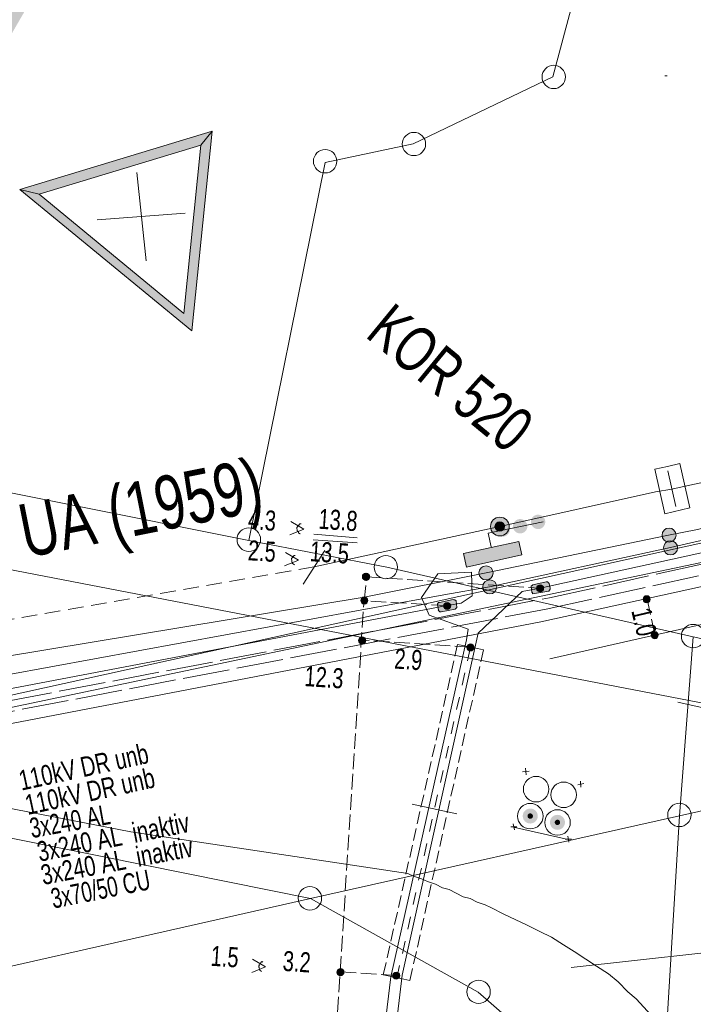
# Model space of a CAD drawing. Header units: metres. Extents: x -740 to 758, y -633 to 854.
# Tile 831 of 1056: x 35 to 53, y 294 to 320. Entities that reach past the tile are written whole.
import ezdxf

# ---------------------------------------------------------------- set-up
doc = ezdxf.new("R2010")
doc.units = ezdxf.units.M
doc.header["$MEASUREMENT"] = 0
for name, pattern in [('1248_208', [1.456, 1.248, -0.208]), ('333_125', [0.4576, 0.3328, -0.1248]), ('333_333', [0.6656, 0.3328, -0.3328]), ('416_125', [0.5408, 0.416, -0.1248]), ('416_208', [0.624, 0.416, -0.208])]:
    doc.linetypes.add(name, pattern=pattern)
for name, color, linetype in [('Gas.LOVION', 7, 'Continuous'), ('gas_projekt.LOVION', 7, 'Continuous'), ('Gis.LOVION', 7, 'Continuous'), ('Grundkarte.LOVION', 7, 'Continuous'), ('Strom.LOVION', 7, 'Continuous'), ('StromBemass.LOVION', 7, 'Continuous'), ('Telko.LOVION', 7, 'Continuous'), ('Wasser.LOVION', 7, 'Continuous'), ('wasser_projekt.LOVION', 7, 'Continuous')]:
    doc.layers.add(name, color=color, linetype=linetype)
doc.styles.add('ERSTELLTER_STIL_1', font='arial.ttf')

msp = doc.modelspace()

# ---------------------------------------------------------------- hatches: boundary and pattern name
at = {"layer": 'Gas.LOVION', "linetype": 'Continuous', "lineweight": 18}
for points in [[(49.04, 306.772), (49.054, 306.791), (49.066, 306.812), (49.074, 306.835), (49.08, 306.858), (49.083, 306.882), (49.083, 306.906), (49.08, 306.93), (49.074, 306.953), (49.065, 306.975), (49.054, 306.996), (49.039, 307.016), (49.023, 307.033), (49.004, 307.048), (48.984, 307.061), (48.962, 307.071), (48.939, 307.079), (48.916, 307.083), (48.891, 307.085), (48.867, 307.083), (48.844, 307.079), (48.821, 307.071), (48.799, 307.061), (48.779, 307.048), (48.761, 307.032), (48.744, 307.015), (48.73, 306.995), (48.719, 306.974), (48.71, 306.952), (48.704, 306.928), (48.701, 306.905), (48.701, 306.881), (48.704, 306.857), (48.71, 306.833), (48.719, 306.811), (48.731, 306.79), (48.745, 306.771), (48.761, 306.753), (48.78, 306.738), (48.8, 306.725), (48.822, 306.715), (48.845, 306.707), (48.869, 306.703), (48.893, 306.702), (48.917, 306.703), (48.94, 306.708), (48.963, 306.715), (48.985, 306.726), (49.005, 306.739), (49.024, 306.754)], [(48.068, 306.61), (48.086, 306.635), (48.101, 306.663), (48.113, 306.692), (48.12, 306.723), (48.124, 306.754), (48.124, 306.785), (48.12, 306.817), (48.112, 306.847), (48.101, 306.876), (48.085, 306.904), (48.067, 306.929), (48.045, 306.952), (48.021, 306.972), (47.994, 306.989), (47.966, 307.002), (47.936, 307.011), (47.905, 307.017), (47.874, 307.019), (47.842, 307.017), (47.811, 307.011), (47.782, 307.001), (47.753, 306.988), (47.727, 306.971), (47.703, 306.951), (47.681, 306.928), (47.663, 306.902), (47.648, 306.875), (47.636, 306.845), (47.628, 306.815), (47.625, 306.784), (47.625, 306.752), (47.629, 306.721), (47.637, 306.691), (47.648, 306.662), (47.664, 306.634), (47.682, 306.609), (47.704, 306.586), (47.728, 306.566), (47.755, 306.549), (47.783, 306.536), (47.813, 306.526), (47.844, 306.521), (47.875, 306.519), (47.907, 306.521), (47.937, 306.527), (47.967, 306.536), (47.996, 306.55), (48.022, 306.567), (48.046, 306.587)], [(47.967, 306.69), (47.976, 306.702), (47.984, 306.716), (47.99, 306.731), (47.994, 306.746), (47.996, 306.762), (47.996, 306.778), (47.994, 306.794), (47.99, 306.809), (47.984, 306.824), (47.976, 306.837), (47.967, 306.85), (47.956, 306.862), (47.944, 306.872), (47.93, 306.88), (47.916, 306.887), (47.901, 306.892), (47.885, 306.895), (47.87, 306.895), (47.854, 306.894), (47.838, 306.891), (47.823, 306.886), (47.809, 306.88), (47.796, 306.871), (47.784, 306.861), (47.773, 306.85), (47.763, 306.837), (47.756, 306.823), (47.75, 306.808), (47.746, 306.793), (47.744, 306.777), (47.744, 306.761), (47.746, 306.746), (47.75, 306.73), (47.756, 306.716), (47.764, 306.702), (47.773, 306.689), (47.784, 306.678), (47.796, 306.668), (47.81, 306.659), (47.824, 306.652), (47.839, 306.648), (47.855, 306.645), (47.87, 306.644), (47.886, 306.645), (47.902, 306.648), (47.917, 306.653), (47.931, 306.659), (47.944, 306.668), (47.956, 306.678)], [(48.096, 306.57), (48.11, 306.589), (48.122, 306.611), (48.131, 306.633), (48.137, 306.657), (48.14, 306.68), (48.14, 306.705), (48.137, 306.729), (48.13, 306.752), (48.122, 306.774), (48.11, 306.795), (48.096, 306.815), (48.079, 306.832), (48.06, 306.848), (48.04, 306.861), (48.018, 306.871), (47.995, 306.878), (47.971, 306.883), (47.947, 306.884), (47.923, 306.883), (47.899, 306.878), (47.877, 306.87), (47.855, 306.86), (47.834, 306.847), (47.816, 306.832), (47.799, 306.814), (47.785, 306.794), (47.774, 306.773), (47.765, 306.751), (47.759, 306.727), (47.756, 306.703), (47.756, 306.679), (47.759, 306.655), (47.765, 306.632), (47.774, 306.61), (47.786, 306.588), (47.8, 306.569), (47.817, 306.551), (47.835, 306.536), (47.856, 306.523), (47.878, 306.513), (47.901, 306.506), (47.924, 306.501), (47.948, 306.5), (47.973, 306.501), (47.996, 306.506), (48.019, 306.513), (48.041, 306.524), (48.061, 306.537), (48.08, 306.552)], [(48.563, 306.655), (48.577, 306.675), (48.589, 306.696), (48.598, 306.718), (48.603, 306.742), (48.606, 306.766), (48.606, 306.79), (48.603, 306.814), (48.597, 306.837), (48.588, 306.859), (48.577, 306.88), (48.562, 306.9), (48.546, 306.917), (48.527, 306.933), (48.507, 306.946), (48.485, 306.956), (48.462, 306.963), (48.438, 306.968), (48.414, 306.969), (48.39, 306.967), (48.367, 306.963), (48.344, 306.955), (48.322, 306.945), (48.302, 306.932), (48.283, 306.917), (48.267, 306.899), (48.253, 306.879), (48.241, 306.858), (48.232, 306.836), (48.226, 306.812), (48.223, 306.789), (48.223, 306.764), (48.227, 306.741), (48.233, 306.717), (48.242, 306.695), (48.253, 306.674), (48.267, 306.654), (48.284, 306.637), (48.303, 306.622), (48.323, 306.609), (48.345, 306.598), (48.368, 306.591), (48.391, 306.587), (48.415, 306.585), (48.44, 306.587), (48.463, 306.591), (48.486, 306.599), (48.508, 306.609), (48.528, 306.622), (48.547, 306.638)], [(46.987, 305.691), (48.463, 306.013), (48.383, 306.375), (46.907, 306.053)]]:
    msp.add_hatch(color=49, dxfattribs=at).paths.add_polyline_path(points)
at = {"layer": 'Gis.LOVION', "linetype": 'Continuous', "lineweight": 18}
for points in [[(35.083, 315.744), (39.663, 311.98), (40.207, 317.294), (39.904, 316.925), (39.455, 312.447), (35.598, 315.617)], [(35.083, 315.744), (35.598, 315.617), (39.904, 316.925), (40.207, 317.294)]]:
    msp.add_hatch(color=1, dxfattribs=at).paths.add_polyline_path(points)
at = {"layer": 'Strom.LOVION', "linetype": 'Continuous', "lineweight": 18}
for color, points in [(230, [(92.188, 415.625), (61.955, 419.984), (60.562, 418.06), (-11.285, 294.083), (3.855, 266.347), (82.85, 402.757)]), (49, [(52.527, 306.424), (52.541, 306.443), (52.552, 306.463), (52.56, 306.485), (52.566, 306.508), (52.569, 306.531), (52.569, 306.555), (52.566, 306.578), (52.56, 306.601), (52.551, 306.623), (52.54, 306.643), (52.526, 306.662), (52.51, 306.679), (52.492, 306.694), (52.472, 306.707), (52.45, 306.717), (52.428, 306.724), (52.405, 306.728), (52.381, 306.73), (52.358, 306.728), (52.335, 306.724), (52.313, 306.716), (52.291, 306.706), (52.271, 306.694), (52.253, 306.679), (52.237, 306.661), (52.224, 306.642), (52.212, 306.622), (52.204, 306.6), (52.198, 306.577), (52.195, 306.554), (52.195, 306.53), (52.198, 306.507), (52.204, 306.484), (52.213, 306.462), (52.224, 306.442), (52.238, 306.423), (52.254, 306.405), (52.272, 306.391), (52.292, 306.378), (52.314, 306.368), (52.336, 306.361), (52.359, 306.357), (52.383, 306.355), (52.406, 306.357), (52.429, 306.361), (52.452, 306.369), (52.473, 306.379), (52.493, 306.391), (52.511, 306.406)]), (49, [(52.567, 306.083), (52.581, 306.102), (52.592, 306.123), (52.601, 306.145), (52.606, 306.168), (52.609, 306.191), (52.609, 306.215), (52.606, 306.238), (52.6, 306.261), (52.592, 306.283), (52.58, 306.303), (52.566, 306.322), (52.55, 306.34), (52.532, 306.355), (52.512, 306.367), (52.491, 306.377), (52.468, 306.384), (52.445, 306.389), (52.421, 306.39), (52.398, 306.389), (52.375, 306.384), (52.352, 306.377), (52.331, 306.367), (52.311, 306.354), (52.293, 306.339), (52.277, 306.322), (52.263, 306.302), (52.252, 306.282), (52.243, 306.26), (52.238, 306.237), (52.235, 306.214), (52.235, 306.19), (52.238, 306.167), (52.244, 306.144), (52.252, 306.122), (52.264, 306.101), (52.278, 306.082), (52.294, 306.065), (52.312, 306.05), (52.332, 306.038), (52.353, 306.028), (52.376, 306.02), (52.399, 306.016), (52.423, 306.015), (52.446, 306.016), (52.469, 306.021), (52.492, 306.028), (52.513, 306.038), (52.533, 306.051), (52.551, 306.066)]), (49, [(47.65, 305.415), (47.664, 305.434), (47.675, 305.454), (47.684, 305.476), (47.69, 305.499), (47.693, 305.523), (47.693, 305.546), (47.689, 305.57), (47.684, 305.593), (47.675, 305.615), (47.663, 305.635), (47.649, 305.654), (47.633, 305.672), (47.615, 305.687), (47.595, 305.699), (47.573, 305.709), (47.551, 305.716), (47.528, 305.721), (47.504, 305.722), (47.481, 305.721), (47.457, 305.716), (47.435, 305.709), (47.414, 305.699), (47.394, 305.686), (47.375, 305.671), (47.359, 305.653), (47.345, 305.634), (47.334, 305.614), (47.326, 305.592), (47.32, 305.569), (47.317, 305.545), (47.317, 305.522), (47.32, 305.498), (47.326, 305.475), (47.335, 305.453), (47.346, 305.433), (47.36, 305.414), (47.376, 305.396), (47.395, 305.381), (47.415, 305.369), (47.436, 305.359), (47.459, 305.352), (47.482, 305.347), (47.505, 305.346), (47.529, 305.347), (47.552, 305.352), (47.575, 305.359), (47.596, 305.369), (47.616, 305.382), (47.634, 305.397)]), (49, [(47.749, 305.042), (47.762, 305.061), (47.774, 305.082), (47.782, 305.104), (47.788, 305.127), (47.791, 305.15), (47.791, 305.174), (47.788, 305.197), (47.782, 305.22), (47.773, 305.242), (47.762, 305.263), (47.748, 305.282), (47.732, 305.299), (47.713, 305.314), (47.693, 305.326), (47.672, 305.336), (47.65, 305.344), (47.626, 305.348), (47.603, 305.349), (47.579, 305.348), (47.556, 305.343), (47.534, 305.336), (47.513, 305.326), (47.493, 305.313), (47.475, 305.298), (47.458, 305.281), (47.445, 305.262), (47.433, 305.241), (47.425, 305.219), (47.419, 305.196), (47.416, 305.173), (47.416, 305.149), (47.419, 305.126), (47.425, 305.103), (47.434, 305.081), (47.445, 305.06), (47.459, 305.041), (47.475, 305.024), (47.494, 305.009), (47.514, 304.997), (47.535, 304.987), (47.557, 304.98), (47.581, 304.975), (47.604, 304.974), (47.628, 304.975), (47.651, 304.98), (47.673, 304.987), (47.695, 304.997), (47.714, 305.01), (47.732, 305.025)]), (1, [(48.838, 298.933), (48.852, 298.953), (48.864, 298.975), (48.873, 298.999), (48.88, 299.023), (48.883, 299.048), (48.883, 299.073), (48.879, 299.098), (48.873, 299.122), (48.864, 299.146), (48.852, 299.167), (48.837, 299.188), (48.82, 299.206), (48.8, 299.222), (48.779, 299.235), (48.756, 299.246), (48.732, 299.254), (48.708, 299.258), (48.683, 299.26), (48.658, 299.258), (48.633, 299.253), (48.609, 299.245), (48.587, 299.235), (48.565, 299.221), (48.546, 299.205), (48.529, 299.187), (48.514, 299.166), (48.502, 299.144), (48.493, 299.121), (48.487, 299.097), (48.484, 299.072), (48.484, 299.047), (48.487, 299.022), (48.494, 298.998), (48.503, 298.974), (48.515, 298.952), (48.53, 298.932), (48.547, 298.914), (48.566, 298.898), (48.588, 298.885), (48.61, 298.874), (48.634, 298.866), (48.659, 298.862), (48.684, 298.86), (48.709, 298.862), (48.734, 298.867), (48.757, 298.874), (48.78, 298.885), (48.801, 298.899), (48.821, 298.915)]), (1, [(48.739, 299.012), (48.744, 299.02), (48.748, 299.028), (48.751, 299.036), (48.754, 299.045), (48.755, 299.054), (48.755, 299.063), (48.754, 299.072), (48.751, 299.081), (48.748, 299.089), (48.744, 299.097), (48.738, 299.104), (48.732, 299.111), (48.725, 299.117), (48.717, 299.122), (48.709, 299.125), (48.7, 299.128), (48.692, 299.13), (48.683, 299.13), (48.673, 299.13), (48.665, 299.128), (48.656, 299.125), (48.648, 299.121), (48.64, 299.116), (48.633, 299.111), (48.627, 299.104), (48.622, 299.097), (48.617, 299.089), (48.614, 299.08), (48.612, 299.072), (48.611, 299.063), (48.611, 299.053), (48.612, 299.044), (48.614, 299.036), (48.618, 299.027), (48.622, 299.019), (48.627, 299.012), (48.634, 299.005), (48.641, 299), (48.648, 298.995), (48.656, 298.991), (48.665, 298.988), (48.674, 298.987), (48.683, 298.986), (48.692, 298.987), (48.701, 298.988), (48.71, 298.991), (48.718, 298.995), (48.725, 299), (48.732, 299.006)]), (1, [(49.563, 298.765), (49.578, 298.785), (49.59, 298.807), (49.599, 298.831), (49.605, 298.855), (49.608, 298.88), (49.608, 298.905), (49.605, 298.93), (49.598, 298.954), (49.589, 298.978), (49.577, 298.999), (49.562, 299.02), (49.545, 299.038), (49.525, 299.054), (49.504, 299.067), (49.481, 299.078), (49.457, 299.086), (49.433, 299.09), (49.408, 299.092), (49.383, 299.09), (49.358, 299.085), (49.334, 299.078), (49.311, 299.067), (49.29, 299.053), (49.271, 299.037), (49.254, 299.019), (49.239, 298.998), (49.227, 298.976), (49.218, 298.953), (49.212, 298.929), (49.209, 298.904), (49.209, 298.879), (49.212, 298.854), (49.218, 298.829), (49.228, 298.806), (49.24, 298.784), (49.255, 298.764), (49.272, 298.746), (49.291, 298.73), (49.313, 298.716), (49.335, 298.706), (49.359, 298.698), (49.384, 298.693), (49.409, 298.692), (49.434, 298.693), (49.459, 298.698), (49.483, 298.706), (49.505, 298.717), (49.526, 298.73), (49.546, 298.746)]), (1, [(49.462, 298.846), (49.467, 298.853), (49.472, 298.861), (49.475, 298.869), (49.477, 298.878), (49.478, 298.887), (49.478, 298.896), (49.477, 298.905), (49.475, 298.913), (49.471, 298.921), (49.467, 298.929), (49.462, 298.936), (49.456, 298.943), (49.449, 298.949), (49.441, 298.953), (49.433, 298.957), (49.425, 298.96), (49.416, 298.961), (49.407, 298.962), (49.398, 298.961), (49.39, 298.96), (49.381, 298.957), (49.373, 298.953), (49.366, 298.948), (49.359, 298.943), (49.353, 298.936), (49.348, 298.929), (49.343, 298.921), (49.34, 298.913), (49.338, 298.904), (49.337, 298.895), (49.337, 298.886), (49.338, 298.878), (49.34, 298.869), (49.343, 298.861), (49.348, 298.853), (49.353, 298.846), (49.359, 298.839), (49.366, 298.834), (49.374, 298.829), (49.382, 298.825), (49.39, 298.822), (49.399, 298.821), (49.408, 298.82), (49.417, 298.821), (49.425, 298.823), (49.434, 298.825), (49.442, 298.829), (49.449, 298.834), (49.456, 298.84)])]:
    msp.add_hatch(color=color, dxfattribs=at).paths.add_polyline_path(points)
at = {"layer": 'Strom.LOVION', "linetype": 'Continuous', "lineweight": 13}
for points in [[(49.11, 305.293), (48.748, 305.213), (48.735, 305.197), (48.706, 305.194), (48.723, 305.019), (48.739, 305.005), (48.742, 304.976), (48.8, 304.982), (49.178, 305.048), (49.218, 305.097), (49.215, 305.126), (49.187, 305.256), (49.139, 305.296)], [(46.305, 304.502), (46.683, 304.568), (46.723, 304.616), (46.706, 304.792), (46.673, 304.818), (46.644, 304.815), (46.628, 304.829), (46.266, 304.749), (46.237, 304.746), (46.211, 304.714), (46.214, 304.685), (46.241, 304.554), (46.228, 304.538), (46.276, 304.499)]]:
    msp.add_hatch(color=7, dxfattribs=at).paths.add_polyline_path(points)
at = {"layer": 'StromBemass.LOVION', "linetype": 'Continuous', "lineweight": 13}
for points in [[(44.377, 305.374), (44.384, 305.384), (44.389, 305.394), (44.394, 305.405), (44.396, 305.417), (44.398, 305.428), (44.398, 305.44), (44.396, 305.452), (44.393, 305.463), (44.389, 305.474), (44.383, 305.485), (44.376, 305.494), (44.368, 305.503), (44.359, 305.51), (44.349, 305.517), (44.338, 305.522), (44.327, 305.525), (44.315, 305.528), (44.303, 305.528), (44.292, 305.527), (44.28, 305.525), (44.269, 305.521), (44.258, 305.516), (44.248, 305.51), (44.239, 305.502), (44.231, 305.494), (44.224, 305.484), (44.218, 305.474), (44.214, 305.463), (44.211, 305.451), (44.21, 305.44), (44.21, 305.428), (44.211, 305.416), (44.214, 305.404), (44.219, 305.393), (44.224, 305.383), (44.231, 305.374), (44.239, 305.365), (44.249, 305.357), (44.259, 305.351), (44.269, 305.346), (44.281, 305.342), (44.292, 305.34), (44.304, 305.34), (44.316, 305.34), (44.328, 305.343), (44.339, 305.346), (44.349, 305.351), (44.359, 305.358), (44.369, 305.365)], [(44.385, 305.368), (44.392, 305.377), (44.398, 305.388), (44.402, 305.399), (44.405, 305.411), (44.407, 305.422), (44.407, 305.434), (44.405, 305.446), (44.402, 305.458), (44.398, 305.469), (44.392, 305.479), (44.385, 305.489), (44.377, 305.498), (44.367, 305.505), (44.357, 305.512), (44.346, 305.517), (44.335, 305.52), (44.323, 305.522), (44.311, 305.523), (44.3, 305.522), (44.288, 305.52), (44.276, 305.516), (44.266, 305.511), (44.256, 305.505), (44.246, 305.497), (44.238, 305.488), (44.231, 305.479), (44.226, 305.468), (44.221, 305.457), (44.218, 305.446), (44.217, 305.434), (44.217, 305.422), (44.218, 305.41), (44.221, 305.398), (44.226, 305.387), (44.232, 305.377), (44.239, 305.367), (44.247, 305.359), (44.256, 305.351), (44.266, 305.345), (44.277, 305.34), (44.288, 305.336), (44.3, 305.334), (44.312, 305.333), (44.324, 305.334), (44.336, 305.336), (44.347, 305.34), (44.358, 305.345), (44.368, 305.351), (44.377, 305.359)], [(49.019, 305.063), (49.026, 305.073), (49.032, 305.083), (49.036, 305.094), (49.039, 305.105), (49.041, 305.117), (49.041, 305.129), (49.039, 305.141), (49.036, 305.152), (49.032, 305.163), (49.026, 305.173), (49.019, 305.183), (49.011, 305.191), (49.002, 305.199), (48.992, 305.205), (48.981, 305.21), (48.97, 305.214), (48.958, 305.216), (48.947, 305.217), (48.935, 305.216), (48.923, 305.214), (48.912, 305.21), (48.901, 305.205), (48.891, 305.199), (48.882, 305.191), (48.874, 305.182), (48.867, 305.173), (48.862, 305.162), (48.857, 305.151), (48.855, 305.14), (48.853, 305.128), (48.853, 305.117), (48.855, 305.105), (48.858, 305.093), (48.862, 305.082), (48.868, 305.072), (48.875, 305.063), (48.883, 305.054), (48.892, 305.047), (48.902, 305.04), (48.913, 305.035), (48.924, 305.032), (48.935, 305.03), (48.947, 305.029), (48.959, 305.03), (48.971, 305.032), (48.982, 305.036), (48.992, 305.041), (49.002, 305.047), (49.011, 305.054)], [(44.333, 304.739), (44.34, 304.748), (44.346, 304.758), (44.35, 304.769), (44.353, 304.781), (44.354, 304.792), (44.354, 304.804), (44.353, 304.816), (44.35, 304.827), (44.346, 304.838), (44.34, 304.848), (44.333, 304.858), (44.325, 304.866), (44.316, 304.874), (44.306, 304.88), (44.295, 304.885), (44.284, 304.888), (44.273, 304.891), (44.261, 304.891), (44.249, 304.89), (44.238, 304.888), (44.227, 304.885), (44.216, 304.88), (44.206, 304.873), (44.197, 304.866), (44.189, 304.857), (44.182, 304.848), (44.177, 304.837), (44.172, 304.826), (44.17, 304.815), (44.168, 304.803), (44.168, 304.792), (44.17, 304.78), (44.173, 304.769), (44.177, 304.758), (44.183, 304.748), (44.19, 304.738), (44.198, 304.73), (44.207, 304.722), (44.217, 304.716), (44.227, 304.711), (44.238, 304.707), (44.25, 304.705), (44.262, 304.705), (44.273, 304.705), (44.285, 304.708), (44.296, 304.711), (44.306, 304.716), (44.316, 304.723), (44.325, 304.73)], [(46.542, 304.595), (46.549, 304.605), (46.554, 304.615), (46.558, 304.626), (46.561, 304.637), (46.563, 304.649), (46.563, 304.66), (46.561, 304.672), (46.558, 304.683), (46.554, 304.694), (46.548, 304.704), (46.541, 304.714), (46.533, 304.722), (46.524, 304.73), (46.514, 304.736), (46.504, 304.741), (46.493, 304.744), (46.481, 304.747), (46.47, 304.747), (46.458, 304.747), (46.446, 304.744), (46.435, 304.741), (46.425, 304.736), (46.415, 304.729), (46.406, 304.722), (46.398, 304.713), (46.391, 304.704), (46.386, 304.694), (46.381, 304.683), (46.378, 304.671), (46.377, 304.66), (46.377, 304.648), (46.379, 304.637), (46.382, 304.625), (46.386, 304.614), (46.391, 304.604), (46.398, 304.595), (46.406, 304.586), (46.415, 304.579), (46.425, 304.573), (46.436, 304.568), (46.447, 304.564), (46.458, 304.562), (46.47, 304.561), (46.482, 304.562), (46.493, 304.564), (46.504, 304.568), (46.515, 304.573), (46.525, 304.579), (46.534, 304.587)], [(51.86, 304.771), (51.867, 304.781), (51.873, 304.792), (51.877, 304.803), (51.88, 304.814), (51.882, 304.826), (51.881, 304.838), (51.88, 304.85), (51.877, 304.861), (51.873, 304.873), (51.867, 304.883), (51.86, 304.893), (51.851, 304.901), (51.842, 304.909), (51.832, 304.915), (51.821, 304.92), (51.81, 304.924), (51.798, 304.926), (51.786, 304.927), (51.774, 304.926), (51.763, 304.924), (51.751, 304.92), (51.74, 304.915), (51.73, 304.909), (51.721, 304.901), (51.713, 304.892), (51.706, 304.883), (51.7, 304.872), (51.696, 304.861), (51.693, 304.849), (51.692, 304.837), (51.692, 304.826), (51.693, 304.814), (51.696, 304.802), (51.701, 304.791), (51.706, 304.781), (51.713, 304.771), (51.722, 304.762), (51.731, 304.755), (51.741, 304.748), (51.752, 304.743), (51.763, 304.74), (51.775, 304.737), (51.787, 304.737), (51.799, 304.737), (51.81, 304.74), (51.822, 304.743), (51.833, 304.749), (51.843, 304.755), (51.852, 304.763)], [(52.074, 303.816), (52.081, 303.825), (52.086, 303.836), (52.09, 303.847), (52.093, 303.858), (52.095, 303.87), (52.095, 303.882), (52.093, 303.894), (52.09, 303.905), (52.086, 303.916), (52.08, 303.927), (52.073, 303.936), (52.065, 303.945), (52.056, 303.952), (52.046, 303.959), (52.035, 303.964), (52.024, 303.967), (52.012, 303.969), (52, 303.97), (51.989, 303.969), (51.977, 303.967), (51.966, 303.963), (51.955, 303.958), (51.945, 303.952), (51.936, 303.944), (51.928, 303.936), (51.921, 303.926), (51.915, 303.916), (51.911, 303.905), (51.908, 303.893), (51.907, 303.881), (51.907, 303.87), (51.908, 303.858), (51.911, 303.846), (51.915, 303.835), (51.921, 303.825), (51.928, 303.815), (51.936, 303.807), (51.945, 303.799), (51.956, 303.793), (51.966, 303.788), (51.978, 303.784), (51.989, 303.782), (52.001, 303.781), (52.013, 303.782), (52.024, 303.784), (52.036, 303.788), (52.046, 303.793), (52.056, 303.8), (52.065, 303.807)], [(44.277, 303.676), (44.284, 303.686), (44.29, 303.697), (44.294, 303.708), (44.297, 303.719), (44.298, 303.731), (44.298, 303.743), (44.297, 303.755), (44.294, 303.766), (44.289, 303.777), (44.284, 303.787), (44.277, 303.797), (44.268, 303.806), (44.259, 303.813), (44.249, 303.82), (44.238, 303.825), (44.227, 303.828), (44.215, 303.83), (44.204, 303.831), (44.192, 303.83), (44.18, 303.828), (44.169, 303.824), (44.158, 303.819), (44.148, 303.813), (44.139, 303.805), (44.131, 303.797), (44.124, 303.787), (44.118, 303.777), (44.114, 303.765), (44.111, 303.754), (44.109, 303.742), (44.109, 303.73), (44.111, 303.718), (44.114, 303.707), (44.118, 303.696), (44.124, 303.686), (44.131, 303.676), (44.139, 303.667), (44.148, 303.66), (44.159, 303.653), (44.169, 303.648), (44.181, 303.645), (44.192, 303.643), (44.204, 303.642), (44.216, 303.643), (44.228, 303.645), (44.239, 303.649), (44.25, 303.654), (44.26, 303.66), (44.269, 303.668)], [(47.162, 303.49), (47.169, 303.5), (47.175, 303.51), (47.179, 303.521), (47.182, 303.533), (47.183, 303.545), (47.183, 303.556), (47.182, 303.568), (47.179, 303.579), (47.174, 303.59), (47.169, 303.601), (47.162, 303.61), (47.153, 303.619), (47.144, 303.626), (47.134, 303.633), (47.124, 303.638), (47.112, 303.641), (47.101, 303.643), (47.089, 303.644), (47.077, 303.643), (47.066, 303.641), (47.055, 303.637), (47.044, 303.632), (47.034, 303.626), (47.025, 303.618), (47.017, 303.61), (47.01, 303.6), (47.004, 303.59), (47, 303.579), (46.997, 303.567), (46.996, 303.556), (46.996, 303.544), (46.997, 303.532), (47, 303.521), (47.005, 303.51), (47.01, 303.5), (47.017, 303.49), (47.025, 303.481), (47.034, 303.474), (47.044, 303.468), (47.055, 303.463), (47.066, 303.459), (47.078, 303.457), (47.09, 303.456), (47.101, 303.457), (47.113, 303.459), (47.124, 303.463), (47.135, 303.468), (47.145, 303.474), (47.154, 303.482)], [(43.697, 294.843), (43.704, 294.853), (43.709, 294.863), (43.714, 294.874), (43.717, 294.885), (43.718, 294.897), (43.718, 294.909), (43.716, 294.921), (43.714, 294.932), (43.709, 294.943), (43.703, 294.953), (43.697, 294.963), (43.688, 294.971), (43.679, 294.979), (43.669, 294.985), (43.659, 294.99), (43.648, 294.993), (43.636, 294.996), (43.624, 294.996), (43.612, 294.996), (43.601, 294.993), (43.59, 294.99), (43.579, 294.985), (43.569, 294.978), (43.56, 294.971), (43.552, 294.962), (43.545, 294.953), (43.54, 294.942), (43.535, 294.931), (43.532, 294.92), (43.531, 294.908), (43.531, 294.896), (43.533, 294.885), (43.536, 294.873), (43.54, 294.863), (43.546, 294.852), (43.553, 294.843), (43.561, 294.834), (43.57, 294.827), (43.58, 294.82), (43.59, 294.815), (43.602, 294.812), (43.613, 294.81), (43.625, 294.809), (43.637, 294.81), (43.648, 294.812), (43.659, 294.816), (43.67, 294.821), (43.68, 294.827), (43.689, 294.835)], [(45.185, 294.749), (45.192, 294.759), (45.198, 294.769), (45.202, 294.78), (45.205, 294.792), (45.207, 294.804), (45.207, 294.815), (45.205, 294.827), (45.202, 294.839), (45.198, 294.85), (45.192, 294.86), (45.185, 294.87), (45.177, 294.878), (45.168, 294.886), (45.158, 294.892), (45.147, 294.897), (45.136, 294.901), (45.124, 294.903), (45.112, 294.904), (45.1, 294.903), (45.088, 294.901), (45.077, 294.897), (45.066, 294.892), (45.056, 294.885), (45.047, 294.878), (45.039, 294.869), (45.032, 294.86), (45.027, 294.849), (45.022, 294.838), (45.019, 294.827), (45.018, 294.815), (45.018, 294.803), (45.02, 294.791), (45.023, 294.78), (45.027, 294.769), (45.033, 294.758), (45.04, 294.749), (45.048, 294.74), (45.057, 294.733), (45.067, 294.726), (45.078, 294.721), (45.089, 294.718), (45.101, 294.715), (45.113, 294.715), (45.124, 294.715), (45.136, 294.718), (45.147, 294.721), (45.158, 294.727), (45.168, 294.733), (45.177, 294.741)]]:
    msp.add_hatch(color=7, dxfattribs=at).paths.add_polyline_path(points)

# ---------------------------------------------------------------- linework, layer by layer
at = {"layer": 'Gas.LOVION', "color": 7, "linetype": 'Continuous', "lineweight": 13}
for points in [[(52.27, 318.769), (52.299, 318.772)], [(52.352, 308.255), (52.564, 307.301)], [(42.628, 305.236), (43.205, 306.134)]]:
    msp.add_lwpolyline(points, dxfattribs=at)
at = {"layer": 'Gas.LOVION', "color": 5, "linetype": '416_208', "lineweight": 18}
msp.add_lwpolyline([(42.923, 305.693), (29.176, 303.314), (28.023, 303.157), (26.277, 303.031), (20.607, 303.895), (14.473, 304.36), (-15.072, 310.441), (-31.088, 312.673), (-36.017, 313.359)], dxfattribs=at)
at = {"layer": 'Gas.LOVION', "color": 5, "linetype": 'Continuous', "lineweight": 18}
msp.add_lwpolyline([(42.923, 305.693), (47.872, 306.768), (52.023, 307.691), (52.459, 307.763), (52.893, 307.865), (54.254, 308.146), (55.834, 308.463)], dxfattribs=at)
at = {"layer": 'Gas.LOVION', "color": 7, "linetype": 'Continuous', "lineweight": 13}
msp.add_lwpolyline([(52.341, 308.372), (52.008, 308.296), (52.272, 307.109), (52.937, 307.263), (52.673, 308.449)], close=True, dxfattribs=at)
at = {"layer": 'Gas.LOVION', "color": 49, "linetype": 'Continuous', "lineweight": 18}
msp.add_lwpolyline([(47.644, 306.228), (47.564, 306.59), (49.027, 306.896)], dxfattribs=at)
msp.add_lwpolyline([(46.987, 305.691), (46.907, 306.053), (48.383, 306.375), (48.463, 306.013)], close=True, dxfattribs=at)
for centre, radius in [((47.874, 306.769), 0.25), ((47.87, 306.77), 0.126)]:
    msp.add_circle(centre, radius, dxfattribs=at)
at = {"layer": 'gas_projekt.LOVION', "color": 7, "linetype": 'Continuous', "lineweight": 13}
msp.add_lwpolyline([(52.27, 318.769), (52.299, 318.772)], dxfattribs=at)
at = {"layer": 'Gis.LOVION', "color": 7, "linetype": 'Continuous', "lineweight": 13}
for points in [[(52.27, 318.769), (52.299, 318.772)], [(38.202, 316.197), (38.447, 313.841)], [(37.142, 314.94), (39.49, 315.111)]]:
    msp.add_lwpolyline(points, dxfattribs=at)
for points in [[(35.083, 315.744), (40.207, 317.294), (39.663, 311.98)], [(39.904, 316.925), (35.598, 315.617), (39.455, 312.447)]]:
    msp.add_lwpolyline(points, close=True, dxfattribs=at)
at = {"layer": 'Gis.LOVION', "color": 1, "linetype": 'Continuous', "lineweight": 18}
for points in [[(35.083, 315.744), (35.598, 315.617), (39.455, 312.447), (39.904, 316.925), (40.207, 317.294), (39.663, 311.98)], [(35.083, 315.744), (40.207, 317.294), (39.904, 316.925), (35.598, 315.617)]]:
    msp.add_lwpolyline(points, close=True, dxfattribs=at)
at = {"layer": 'Gis.LOVION', "color": 44, "linetype": 'Continuous', "lineweight": 18}
for points in [[(49.206, 303.248), (71.66, 308.325)], [(148.316, 300.436), (139.501, 302.323), (130.846, 303.487), (122.131, 304.053), (102.717, 304.313), (95.824, 304.673), (80.554, 305.027), (77.634, 305.111), (74.239, 305.075), (70.897, 304.645), (68.35, 303.938), (63.619, 302.145), (59.386, 301.155), (56.965, 301.125), (52.615, 302.089)]]:
    msp.add_lwpolyline(points, dxfattribs=at)
at = {"layer": 'Grundkarte.LOVION', "color": 253, "linetype": 'Continuous', "lineweight": 18}
msp.add_lwpolyline([(44.859, 305.69), (41.184, 306.395), (43.215, 316.465), (45.56, 316.96), (49.287, 318.743), (50.757, 324.266), (49.161, 339.686), (71.191, 341.988), (74.925, 306.827), (74.184, 306.843), (70.677, 306.441), (67.801, 305.628), (63.067, 303.865), (59.137, 302.948), (57.129, 302.929), (53.021, 303.828)], close=True, dxfattribs=at)
at = {"layer": 'Grundkarte.LOVION', "color": 8, "linetype": 'Continuous', "lineweight": 18}
for points in [[(44.859, 305.69), (41.184, 306.395), (43.215, 316.465), (45.56, 316.96), (49.287, 318.743), (50.757, 324.266), (49.161, 339.686), (71.191, 341.988), (74.925, 306.827), (74.184, 306.843), (70.677, 306.441), (67.801, 305.628), (63.067, 303.865), (59.137, 302.948), (57.129, 302.929), (53.021, 303.828)], [(29.466, 293.841), (11.93, 287.9), (14.968, 302.472), (12.806, 303.118), (14.712, 311.136), (15.671, 310.994), (17.188, 311.201), (41.184, 306.395), (44.859, 305.69), (53.021, 303.828), (52.66, 299.064), (42.826, 296.861)], [(80.772, 305.359), (52.66, 299.064), (53.021, 303.828), (57.129, 302.929), (59.137, 302.948), (63.067, 303.865), (67.801, 305.628), (70.677, 306.441), (74.184, 306.843), (74.925, 306.827), (77.699, 306.862), (80.571, 306.817)], [(51.961, 287.469), (51.617, 289.474), (50.366, 291.687), (47.296, 294.372), (42.826, 296.861), (52.66, 299.064)]]:
    msp.add_lwpolyline(points, close=True, dxfattribs=at)
for points in [[(-63.55, 341.641), (10.98, 339.027), (23.717, 338.736), (39.213, 338.655), (49.161, 339.686), (50.757, 324.266), (49.287, 318.743), (45.56, 316.96), (43.215, 316.465), (41.184, 306.395), (17.188, 311.201), (15.671, 310.994), (14.712, 311.136), (-7.892, 315.606), (-7.824, 317.327), (-7.14, 336.635), (-63.779, 338.545), (-63.761, 341.384)], [(130.576, 250.319), (112.806, 251.3), (66.902, 253.758), (65.239, 253.832), (65.513, 259.799), (52.261, 260.514), (50.3, 260.617), (51.961, 287.469), (51.617, 289.474), (50.366, 291.687), (47.296, 294.372), (42.826, 296.861), (14.968, 302.472), (12.806, 303.118), (-18.443, 309.254), (-44.502, 313.386), (-52.578, 314.37), (-63.309, 315.597), (-80.721, 317.145), (-83.545, 317.313)], [(-7.892, 315.606), (14.712, 311.136), (15.671, 310.994), (17.188, 311.201), (41.184, 306.395), (44.859, 305.69), (53.021, 303.828), (57.129, 302.929), (59.137, 302.948), (63.067, 303.865), (67.801, 305.628), (70.677, 306.441), (74.184, 306.843), (74.925, 306.827), (77.699, 306.862)], [(57.892, 301.171), (52.921, 302.134), (30.329, 306.486)], [(112.806, 251.3), (66.902, 253.758), (65.239, 253.832), (65.513, 259.799), (52.261, 260.514), (50.3, 260.617), (51.961, 287.469), (52.66, 299.064), (80.772, 305.359)], [(52.304, 293.325), (51.51, 294.193), (51.285, 294.378), (51.022, 294.648), (50.765, 294.859), (50.45, 295.065), (50.166, 295.244), (49.85, 295.449), (49.567, 295.629), (49.251, 295.834), (48.941, 295.981), (48.599, 296.155), (47.979, 296.449), (47.637, 296.622), (47.482, 296.696), (47.269, 296.763), (47.082, 296.863), (46.9, 296.905), (46.526, 297.105), (46.345, 297.146), (46.158, 297.246), (45.944, 297.314), (45.789, 297.387), (45.576, 297.455), (45.421, 297.529), (38.041, 298.64), (34.697, 299.288)], [(4.033, 285.236), (11.93, 287.9), (29.466, 293.841), (42.826, 296.861), (47.296, 294.372), (50.366, 291.687), (51.617, 289.474), (51.961, 287.469), (50.3, 260.617), (52.261, 260.514), (50.025, 220.513), (33.112, 221.49), (4.876, 223.103), (33.112, 221.49), (50.025, 220.513), (49.295, 207.112)]]:
    msp.add_lwpolyline(points, dxfattribs=at)
at = {"layer": 'Grundkarte.LOVION', "color": 253, "linetype": 'Continuous', "lineweight": 18}
for points in [[(10.98, 339.027), (23.717, 338.736), (39.213, 338.655), (49.161, 339.686), (50.757, 324.266), (49.287, 318.743), (45.56, 316.96), (43.215, 316.465), (41.184, 306.395), (17.188, 311.201), (15.671, 310.994), (14.712, 311.136), (-7.892, 315.606)], [(-83.545, 317.313), (-80.721, 317.145), (-63.309, 315.597), (-52.578, 314.37), (-44.502, 313.386), (-18.443, 309.254), (12.806, 303.118), (14.968, 302.472), (42.826, 296.861), (29.466, 293.841), (11.93, 287.9), (4.033, 285.236), (0.703, 284.526), (-5.467, 283.243), (-31.227, 277.976), (-66.279, 281.583)], [(-50.756, 268.825), (-6.24, 266.971), (-5.01, 270.106), (0.703, 284.526), (4.033, 285.236), (11.93, 287.9), (29.466, 293.841), (42.826, 296.861), (47.296, 294.372), (50.366, 291.687), (51.617, 289.474), (51.961, 287.469), (50.3, 260.617), (52.261, 260.514), (65.513, 259.799), (65.239, 253.832), (66.902, 253.758), (112.806, 251.3), (130.576, 250.319)]]:
    msp.add_lwpolyline(points, dxfattribs=at)
at = {"layer": 'Grundkarte.LOVION', "color": 7, "linetype": 'Continuous', "lineweight": 13}
for points in [[(52.27, 318.769), (52.328, 318.775)], [(49.773, 295.028), (54.92, 295.59)]]:
    msp.add_lwpolyline(points, dxfattribs=at)
at = {"layer": 'Grundkarte.LOVION', "color": 9, "linetype": 'Continuous', "lineweight": 18}
for centre, radius in [((49.308, 318.742), 0.311), ((45.584, 316.956), 0.31), ((43.217, 316.497), 0.312), ((41.183, 306.422), 0.314), ((44.836, 305.687), 0.311), ((53.024, 303.851), 0.313), ((52.658, 299.088), 0.311), ((42.812, 296.869), 0.312), ((47.307, 294.378), 0.312)]:
    msp.add_circle(centre, radius, dxfattribs=at)
at = {"layer": 'Strom.LOVION', "color": 194, "linetype": 'Continuous', "lineweight": 18}
for points in [[(134.69, 315.862), (125.793, 315.716), (120.118, 315.723), (117.62, 315.272), (115.17, 315.697), (99.3, 314.767), (82.836, 312.521), (67.774, 310.28), (53.14, 306.692), (52.372, 306.543), (47.505, 305.535), (44.257, 304.892), (33.35, 303.087), (29.563, 302.377), (26.868, 302.276), (24.428, 303.205), (15.062, 305.437), (-14.981, 311.928), (-36.586, 316.008), (-45.233, 317.837), (-81.577, 319.707)], [(129.679, 315.269), (125.767, 315.226), (120.137, 315.223), (117.607, 314.798), (115.146, 315.178), (99.359, 314.314), (84.148, 312.251), (68.403, 309.898), (63.168, 308.574), (53.156, 306.383), (52.419, 306.208), (47.601, 305.16), (46.38, 304.952), (33.575, 302.607), (29.579, 301.906), (26.872, 301.789), (24.447, 302.704), (15.081, 304.936), (-14.982, 311.337), (-36.793, 315.559), (-45.222, 317.424), (-81.907, 319.305)]]:
    msp.add_lwpolyline(points, dxfattribs=at)
at = {"layer": 'Strom.LOVION', "color": 7, "linetype": 'Continuous', "lineweight": 13}
for points in [[(52.27, 318.769), (52.299, 318.772)], [(45.536, 299.372), (46.728, 299.119)], [(48.241, 298.765), (49.692, 298.434)]]:
    msp.add_lwpolyline(points, dxfattribs=at)
at = {"layer": 'Strom.LOVION', "color": 1, "linetype": 'Continuous', "lineweight": 18}
for points in [[(46.467, 304.665), (33.54, 302.204), (28.889, 301.262), (25.115, 301.617), (15.124, 304.497), (-15.214, 310.989), (-16.011, 311.133), (-47.159, 317.131), (-69.111, 318.266), (-69.572, 318.295), (-70.242, 318.037), (-71.936, 318.137)], [(48.948, 305.129), (68.451, 309.401), (82.987, 311.428), (83.876, 311.855), (85.959, 312.162)], [(43.408, 291.214), (44.667, 290.879), (45.422, 291.012), (45.741, 291.53), (45.507, 292.261), (44.769, 293.164), (44.965, 294.78), (46.984, 303.755), (47.03, 304.04), (45.989, 304.412), (45.781, 304.879), (46.221, 305.513), (47.119, 305.556), (47.136, 304.923), (46.844, 304.732), (46.467, 304.665)], [(43.332, 290.926), (44.669, 290.554), (45.611, 290.749), (46.072, 291.474), (45.772, 292.42), (45.085, 293.254), (45.271, 294.824), (47.292, 303.933), (48.47, 305.038), (48.948, 305.129)]]:
    msp.add_lwpolyline(points, dxfattribs=at)
at = {"layer": 'Strom.LOVION', "color": 1, "linetype": '1248_208', "lineweight": 18}
for points in [[(-14.58, 310.548), (14.942, 304.243), (25.053, 301.345), (28.904, 300.953), (33.266, 301.838), (49.195, 304.873), (68.48, 309.108), (99.403, 313.417), (117.609, 314.177), (130.759, 314.65), (133.592, 314.853)], [(-13.265, 309.953), (15.019, 303.911), (24.994, 301.044), (28.917, 300.673), (33.715, 301.63), (49.107, 304.569), (68.538, 308.818), (99.448, 313.111), (117.592, 313.895), (130.729, 314.352), (133.591, 314.558), (155.339, 313.699), (164.872, 313.537), (167.907, 314.085)]]:
    msp.add_lwpolyline(points, dxfattribs=at)
at = {"layer": 'Strom.LOVION', "color": 150, "linetype": 'Continuous', "lineweight": 18}
msp.add_lwpolyline([(64.038, 307.536), (48.963, 304.229), (32.629, 301.095), (28.932, 300.365)], dxfattribs=at)
at = {"layer": 'Strom.LOVION', "color": 7, "linetype": 'Continuous', "lineweight": 13}
for points in [[(49.11, 305.293), (49.139, 305.296), (49.187, 305.256), (49.215, 305.126), (49.218, 305.097), (49.178, 305.048), (48.8, 304.982), (48.742, 304.976), (48.739, 305.005), (48.723, 305.019), (48.706, 305.194), (48.735, 305.197), (48.748, 305.213)], [(46.305, 304.502), (46.276, 304.499), (46.228, 304.538), (46.241, 304.554), (46.214, 304.685), (46.211, 304.714), (46.237, 304.746), (46.266, 304.749), (46.628, 304.829), (46.644, 304.815), (46.673, 304.818), (46.706, 304.792), (46.723, 304.616), (46.683, 304.568)]]:
    msp.add_lwpolyline(points, close=True, dxfattribs=at)
at = {"layer": 'Strom.LOVION', "color": 7, "linetype": '333_125', "lineweight": 13}
msp.add_lwpolyline([(46.745, 303.628), (47.439, 303.489), (45.477, 294.682), (44.768, 294.834)], close=True, dxfattribs=at)
at = {"layer": 'Strom.LOVION', "color": 9, "linetype": '333_333', "lineweight": 18}
msp.add_lwpolyline([(45.131, 294.751), (47.092, 303.559)], dxfattribs=at)
at = {"layer": 'Strom.LOVION', "color": 250, "linetype": 'Continuous', "lineweight": 18}
for points in [[(48.481, 300.237), (48.657, 300.254)], [(48.56, 300.333), (48.577, 300.157)], [(50.027, 299.989), (50.028, 299.826)], [(49.948, 299.892), (50.108, 299.923)], [(48.166, 298.772), (48.328, 298.773)], [(48.232, 298.853), (48.262, 298.693)], [(49.617, 298.441), (49.78, 298.442)], [(49.683, 298.522), (49.713, 298.362)]]:
    msp.add_lwpolyline(points, dxfattribs=at)
at = {"layer": 'Strom.LOVION', "color": 49, "linetype": 'Continuous', "lineweight": 18}
for centre, radius in [((52.382, 306.542), 0.187), ((52.422, 306.202), 0.188), ((47.505, 305.534), 0.188), ((47.604, 305.162), 0.188)]:
    msp.add_circle(centre, radius, dxfattribs=at)
at = {"layer": 'Strom.LOVION', "color": 7, "linetype": 'Continuous', "lineweight": 13}
for centre, radius in [((48.841, 299.775), 0.34), ((49.574, 299.624), 0.341), ((48.684, 299.057), 0.34), ((49.411, 298.889), 0.34)]:
    msp.add_circle(centre, radius, dxfattribs=at)
at = {"layer": 'StromBemass.LOVION', "color": 7, "linetype": 'Continuous', "lineweight": 13}
for points in [[(52.27, 318.769), (52.299, 318.772)], [(42.302, 306.903), (42.647, 306.7), (42.278, 306.546)], [(42.574, 306.841), (42.545, 306.838), (42.466, 306.742), (42.474, 306.654), (42.507, 306.628), (42.509, 306.598), (42.542, 306.572), (42.555, 306.588)], [(42.912, 306.564), (44.074, 306.47)], [(42.897, 306.415), (44.072, 306.337)], [(42.161, 306.077), (42.506, 305.874), (42.137, 305.72)], [(42.42, 305.999), (42.391, 305.996), (42.325, 305.915), (42.336, 305.798), (42.401, 305.745)], [(41.284, 295.247), (41.629, 295.045), (41.26, 294.89)], [(41.556, 295.185), (41.543, 295.169), (41.527, 295.182), (41.514, 295.166), (41.501, 295.15), (41.487, 295.134), (41.474, 295.118), (41.461, 295.102), (41.448, 295.086), (41.464, 295.073), (41.451, 295.057), (41.454, 295.027), (41.47, 295.014), (41.456, 294.998), (41.472, 294.985), (41.475, 294.956), (41.524, 294.916)]]:
    msp.add_lwpolyline(points, dxfattribs=at)
at = {"layer": 'StromBemass.LOVION', "color": 7, "linetype": '416_125', "lineweight": 13}
for points in [[(43.377, 291.078), (43.407, 291.672), (44.253, 304.789), (44.323, 305.431), (44.307, 305.444), (44.323, 305.431), (48.948, 305.129)], [(46.467, 304.665), (44.253, 304.789)], [(51.8, 304.832), (52.012, 303.877)], [(47.092, 303.559), (44.207, 303.75)], [(45.125, 294.81), (43.622, 294.914)]]:
    msp.add_lwpolyline(points, dxfattribs=at)
at = {"layer": 'StromBemass.LOVION', "color": 7, "linetype": 'Continuous', "lineweight": 13}
for centre, radius in [((44.304, 305.434), 0.0943), ((44.312, 305.428), 0.0951), ((48.947, 305.123), 0.0939), ((44.261, 304.798), 0.0933), ((46.47, 304.654), 0.093), ((51.787, 304.832), 0.0952), ((52.001, 303.876), 0.0943), ((44.204, 303.737), 0.0947), ((47.089, 303.55), 0.0939), ((43.625, 294.903), 0.0937), ((45.112, 294.809), 0.0945)]:
    msp.add_circle(centre, radius, dxfattribs=at)
at = {"layer": 'Telko.LOVION', "color": 1, "linetype": 'Continuous', "lineweight": 18}
for points in [[(-82.277, 318.855), (-58.994, 317.112), (-36.52, 314.876), (-22.073, 312.372), (-2.348, 307.873), (15.948, 303.632), (34.081, 302.109), (62.783, 308.433), (79.823, 312.197), (110.717, 312.868), (130.592, 313.334), (133.363, 313.264), (133.869, 313.225)], [(128.3, 313.198), (127.798, 313.046), (80.249, 311.766), (54.646, 306.1), (33.605, 301.693), (18.768, 302.903), (14.961, 303.447), (6.492, 305.427), (-13.45, 310.023), (-32.658, 314.071), (-51.911, 316.164), (-76.292, 317.948), (-82.819, 318.196)]]:
    msp.add_lwpolyline(points, dxfattribs=at)
at = {"layer": 'Telko.LOVION', "color": 7, "linetype": 'Continuous', "lineweight": 13}
msp.add_lwpolyline([(52.27, 318.769), (52.299, 318.772)], dxfattribs=at)
at = {"layer": 'Wasser.LOVION', "color": 7, "linetype": 'Continuous', "lineweight": 13}
msp.add_lwpolyline([(52.27, 318.769), (52.299, 318.772)], dxfattribs=at)
at = {"layer": 'wasser_projekt.LOVION', "color": 7, "linetype": 'Continuous', "lineweight": 13}
msp.add_lwpolyline([(52.27, 318.769), (52.299, 318.772)], dxfattribs=at)

# ---------------------------------------------------------------- texts
at = {"layer": 'Gas.LOVION', "color": 49, "linetype": 'Continuous', "lineweight": 18, "insert": (44.245, 311.826), "char_height": 1.20936, "attachment_point": 7, "rotation": 320.5837, "style": 'ERSTELLTER_STIL_1'}
msp.add_mtext('{\\A1;\\W0.71561x;KOR 520}', dxfattribs=at)
at = {"layer": 'Gas.LOVION', "color": 5, "linetype": 'Continuous', "lineweight": 18, "insert": (28.759, 304.197), "char_height": 1.42279, "attachment_point": 7, "rotation": 11.3285, "style": 'ERSTELLTER_STIL_1'}
msp.add_mtext('{\\A1;\\W0.72132x;80 ND ST UA (1959)}', dxfattribs=at)
at = {"layer": 'Strom.LOVION', "color": 194, "linetype": 'Continuous', "lineweight": 18, "attachment_point": 7, "style": 'ERSTELLTER_STIL_1'}
for s, insert, char_height, rotation in [('{\\A1;\\W0.72383x;110kV DR unb}', (35.125, 299.728), 0.53355, 12.2429), ('{\\A1;\\W0.72385x;110kV DR unb}', (35.292, 299.079), 0.53354, 12.2402)]:
    msp.add_mtext(s, dxfattribs=dict(at, insert=insert, char_height=char_height, rotation=rotation))
at = {"layer": 'Strom.LOVION', "color": 1, "linetype": 'Continuous', "lineweight": 18, "char_height": 0.53355, "attachment_point": 7, "style": 'ERSTELLTER_STIL_1'}
for s, insert, rotation in [('{\\A1;\\W0.68548x;3x240 AL }', (35.4, 298.461), 10.2445), ('{\\A1;\\W0.72435x;3x240 AL  inaktiv}', (35.606, 297.833), 11.2434), ('{\\A1;\\W0.72435x;3x240 AL  inaktiv}', (35.701, 297.214), 10.7882)]:
    msp.add_mtext(s, dxfattribs=dict(at, insert=insert, rotation=rotation))
at = {"layer": 'Strom.LOVION', "color": 150, "linetype": 'Continuous', "lineweight": 18, "insert": (35.972, 296.586), "char_height": 0.53354, "attachment_point": 7, "rotation": 11.2407, "style": 'ERSTELLTER_STIL_1'}
msp.add_mtext('{\\A1;\\W0.67982x;3x70/50 CU }', dxfattribs=at)
at = {"layer": 'StromBemass.LOVION', "color": 7, "linetype": 'Continuous', "lineweight": 13, "attachment_point": 7, "style": 'ERSTELLTER_STIL_1'}
for s, insert, char_height, rotation in [('{\\A1;\\W0.71560x;4.3}', (41.15, 306.694), 0.53354, 356.2442), ('{\\A1;\\W0.71558x;13.8}', (43.026, 306.705), 0.53354, 356.2442), ('{\\A1;\\W0.71557x;2.5}', (41.146, 305.866), 0.53354, 356.2442), ('{\\A1;\\W0.71558x;13.5}', (42.799, 305.84), 0.53354, 356.2442), ('{\\A1;\\W0.71557x;1.0}', (51.366, 304.527), 0.53355, 283.2439), ('{\\A1;\\W0.71557x;2.9}', (45.049, 302.981), 0.53354, 356.2442), ('{\\A1;\\W0.71558x;12.3}', (42.652, 302.515), 0.53354, 356.2442), ('{\\A1;\\W0.71560x;1.5}', (40.154, 295.066), 0.53354, 356.2442), ('{\\A1;\\W0.71560x;3.2}', (42.074, 294.931), 0.53355, 356.2414)]:
    msp.add_mtext(s, dxfattribs=dict(at, insert=insert, char_height=char_height, rotation=rotation))

doc.saveas('drawing.dxf')
